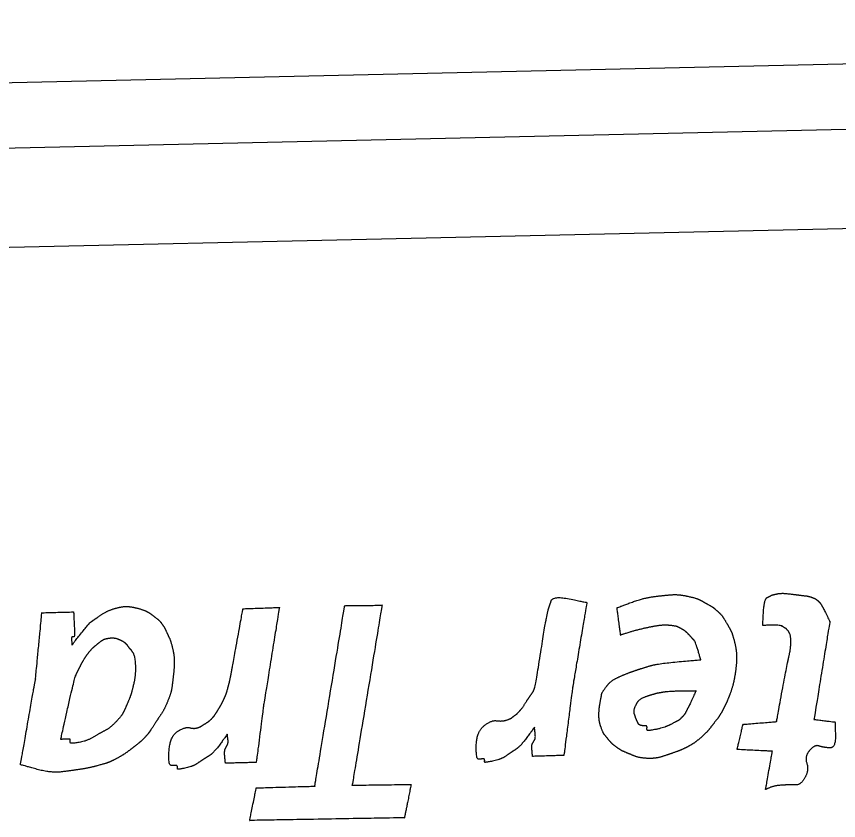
# Model space of a CAD drawing. Extents: x 2001876 to 2025694, y 804561 to 868938.
# Drawn here: x 2010894.83 to 2010923.2, y 834659.01 to 834686.75 of the extents above; entities that cross this region are included whole.
import ezdxf

# ---------------------------------------------------------------- set-up
doc = ezdxf.new("R2010")
doc.units = 0
doc.layers.add('Default', color=7, linetype='Continuous')

msp = doc.modelspace()

# ---------------------------------------------------------------- linework, layer by layer
at = {"layer": 'Default'}
msp.add_line((2010805.16, 834682.468), (2010996.083, 834686.752), dxfattribs=at)
msp.add_lwpolyline([(2010996.134, 834684.479), (2010805.211, 834680.195), (2010805.288, 834676.786), (2010996.211, 834681.069), (2010996.134, 834684.479)], close=True, dxfattribs=at)
for points in [[(2010916.85, 834666.741), (2010917.231, 834666.786), (2010917.689, 834666.819), (2010917.996, 834666.748)], [(2010920.735, 834666.705), (2010920.838, 834666.753), (2010920.887, 834666.791), (2010921.05, 834666.826)], [(2010921.05, 834666.826), (2010921.218, 834666.866), (2010921.646, 834666.812), (2010921.847, 834666.789)], [(2010921.847, 834666.789), (2010922.043, 834666.762), (2010922.125, 834666.759), (2010922.235, 834666.725)], [(2010913.119, 834665.998), (2010913.18, 834666.295), (2010913.219, 834666.391), (2010913.279, 834666.583)], [(2010913.279, 834666.583), (2010913.338, 834666.776), (2010914.512, 834666.534), (2010914.512, 834666.534)], [(2010914.512, 834666.534), (2010914.512, 834666.534), (2010914.023, 834663.617), (2010914.023, 834663.617)], [(2010915.553, 834666.352), (2010915.553, 834666.352), (2010916.469, 834666.696), (2010916.85, 834666.741)], [(2010917.996, 834666.748), (2010918.307, 834666.683), (2010918.541, 834666.551), (2010918.698, 834666.464)], [(2010920.579, 834665.742), (2010920.579, 834665.742), (2010920.631, 834666.657), (2010920.735, 834666.705)], [(2010922.235, 834666.725), (2010922.35, 834666.687), (2010922.446, 834666.63), (2010922.512, 834666.568)], [(2010922.512, 834666.568), (2010922.572, 834666.505), (2010922.601, 834666.451), (2010922.638, 834666.389)], [(2010895.709, 834666.18), (2010895.709, 834666.18), (2010896.805, 834666.209), (2010896.805, 834666.209)], [(2010896.805, 834666.209), (2010896.805, 834666.209), (2010896.847, 834665.346), (2010896.824, 834665.346)], [(2010897.574, 834665.981), (2010897.659, 834666.042), (2010897.968, 834666.249), (2010898.217, 834666.323)], [(2010898.217, 834666.323), (2010898.461, 834666.397), (2010898.797, 834666.395), (2010899.04, 834666.328)], [(2010899.04, 834666.328), (2010899.278, 834666.26), (2010899.495, 834666.124), (2010899.629, 834666.018)], [(2010902.262, 834664.199), (2010902.303, 834664.404), (2010902.647, 834666.318), (2010902.647, 834666.318)], [(2010902.647, 834666.318), (2010902.647, 834666.318), (2010903.905, 834666.364), (2010903.905, 834666.364)], [(2010903.905, 834666.364), (2010903.905, 834666.364), (2010903.362, 834663.004), (2010903.362, 834663.004)], [(2010905.126, 834660.197), (2010905.126, 834660.197), (2010906.16, 834666.424), (2010906.16, 834666.424)], [(2010906.16, 834666.424), (2010906.16, 834666.424), (2010907.447, 834666.439), (2010907.447, 834666.439)], [(2010907.447, 834666.439), (2010907.447, 834666.439), (2010906.417, 834660.23), (2010906.417, 834660.23)], [(2010915.679, 834665.409), (2010915.679, 834665.409), (2010915.553, 834666.352), (2010915.553, 834666.352)], [(2010918.698, 834666.464), (2010918.85, 834666.376), (2010918.873, 834666.363), (2010918.989, 834666.261)], [(2010918.989, 834666.261), (2010919.105, 834666.164), (2010919.231, 834666.003), (2010919.34, 834665.814)], [(2010922.638, 834666.389), (2010922.676, 834666.326), (2010922.895, 834665.88), (2010922.895, 834665.88)], [(2010895.492, 834663.897), (2010895.492, 834663.897), (2010895.709, 834666.18), (2010895.709, 834666.18)], [(2010897.399, 834665.863), (2010897.458, 834665.901), (2010897.484, 834665.924), (2010897.574, 834665.981)], [(2010899.629, 834666.018), (2010899.763, 834665.912), (2010899.815, 834665.849), (2010899.88, 834665.755)], [(2010912.662, 834663.463), (2010912.732, 834663.569), (2010913.057, 834665.701), (2010913.119, 834665.998)], [(2010896.749, 834665.066), (2010896.749, 834665.066), (2010897.345, 834665.826), (2010897.399, 834665.863)], [(2010899.88, 834665.755), (2010899.941, 834665.666), (2010899.965, 834665.616), (2010900.023, 834665.49)], [(2010917.373, 834665.743), (2010917.163, 834665.761), (2010916.737, 834665.697), (2010916.429, 834665.626)], [(2010917.771, 834665.629), (2010917.656, 834665.69), (2010917.578, 834665.72), (2010917.373, 834665.743)], [(2010919.34, 834665.814), (2010919.449, 834665.626), (2010919.549, 834665.419), (2010919.615, 834665.134)], [(2010921.266, 834665.707), (2010921.193, 834665.76), (2010920.579, 834665.742), (2010920.579, 834665.742)], [(2010921.466, 834665.539), (2010921.386, 834665.642), (2010921.336, 834665.654), (2010921.266, 834665.707)], [(2010922.895, 834665.88), (2010922.895, 834665.88), (2010922.348, 834662.498), (2010922.348, 834662.498)], [(2010900.023, 834665.49), (2010900.08, 834665.364), (2010900.147, 834665.238), (2010900.211, 834664.99)], [(2010916.429, 834665.626), (2010916.126, 834665.556), (2010915.679, 834665.409), (2010915.679, 834665.409)], [(2010918.067, 834665.39), (2010917.997, 834665.461), (2010917.89, 834665.564), (2010917.771, 834665.629)], [(2010918.212, 834665.23), (2010918.161, 834665.283), (2010918.132, 834665.319), (2010918.067, 834665.39)], [(2010921.485, 834664.671), (2010921.552, 834664.954), (2010921.55, 834665.436), (2010921.466, 834665.539)], [(2010896.751, 834665.344), (2010896.729, 834665.343), (2010896.749, 834665.066), (2010896.749, 834665.066)], [(2010896.824, 834665.346), (2010896.801, 834665.345), (2010896.779, 834665.345), (2010896.751, 834665.344)], [(2010897.336, 834664.816), (2010897.434, 834664.936), (2010897.483, 834664.983), (2010897.59, 834665.072)], [(2010897.59, 834665.072), (2010897.701, 834665.165), (2010897.872, 834665.283), (2010898.03, 834665.304)], [(2010898.03, 834665.304), (2010898.189, 834665.326), (2010898.409, 834665.249), (2010898.483, 834665.21)], [(2010898.483, 834665.21), (2010898.556, 834665.166), (2010898.584, 834665.139), (2010898.617, 834665.104)], [(2010898.617, 834665.104), (2010898.65, 834665.068), (2010898.654, 834665.059), (2010898.687, 834665.01)], [(2010918.445, 834664.557), (2010918.445, 834664.557), (2010918.258, 834665.176), (2010918.212, 834665.23)], [(2010919.615, 834665.134), (2010919.68, 834664.853), (2010919.68, 834664.439), (2010919.637, 834664.125)], [(2010897.038, 834664.341), (2010897.107, 834664.479), (2010897.239, 834664.695), (2010897.336, 834664.816)], [(2010898.687, 834665.01), (2010898.72, 834664.965), (2010898.776, 834664.916), (2010898.846, 834664.813)], [(2010898.846, 834664.813), (2010898.921, 834664.71), (2010898.951, 834664.02), (2010898.88, 834663.732)], [(2010900.211, 834664.99), (2010900.276, 834664.741), (2010900.281, 834664.295), (2010900.243, 834663.981)], [(2010916.681, 834664.345), (2010916.952, 834664.428), (2010918.445, 834664.557), (2010918.445, 834664.557)], [(2010921.058, 834662.424), (2010921.058, 834662.424), (2010921.419, 834664.392), (2010921.485, 834664.671)], [(2010896.881, 834664.023), (2010896.933, 834664.129), (2010896.968, 834664.207), (2010897.038, 834664.341)], [(2010915.868, 834664.072), (2010916.13, 834664.173), (2010916.41, 834664.261), (2010916.681, 834664.345)], [(2010896.362, 834661.81), (2010896.362, 834661.81), (2010896.834, 834663.913), (2010896.881, 834664.023)], [(2010900.243, 834663.981), (2010900.209, 834663.661), (2010900.156, 834663.383), (2010900.044, 834663.107)], [(2010902.126, 834663.577), (2010902.172, 834663.737), (2010902.226, 834663.989), (2010902.262, 834664.199)], [(2010915.169, 834663.615), (2010915.306, 834663.8), (2010915.607, 834663.966), (2010915.868, 834664.072)], [(2010919.637, 834664.125), (2010919.59, 834663.81), (2010919.467, 834663.407), (2010919.402, 834663.255)], [(2010894.972, 834660.938), (2010894.972, 834660.938), (2010895.492, 834663.897), (2010895.492, 834663.897)], [(2010898.88, 834663.732), (2010898.809, 834663.444), (2010898.767, 834663.302), (2010898.672, 834663.077)], [(2010902.011, 834663.242), (2010902.067, 834663.376), (2010902.084, 834663.422), (2010902.126, 834663.577)], [(2010912.517, 834663.251), (2010912.587, 834663.357), (2010912.591, 834663.357), (2010912.662, 834663.463)], [(2010914.023, 834663.617), (2010914.023, 834663.617), (2010913.721, 834661.258), (2010913.721, 834661.258)], [(2010914.972, 834663.088), (2010915.016, 834663.321), (2010915.032, 834663.425), (2010915.169, 834663.615)], [(2010916.767, 834663.36), (2010916.947, 834663.414), (2010917.056, 834663.43), (2010917.206, 834663.456)], [(2010917.206, 834663.456), (2010917.355, 834663.482), (2010918.278, 834663.485), (2010918.278, 834663.485)], [(2010918.278, 834663.485), (2010918.278, 834663.485), (2010918.061, 834663.011), (2010918, 834662.896)], [(2010900.044, 834663.107), (2010899.932, 834662.837), (2010899.743, 834662.559), (2010899.607, 834662.352)], [(2010901.77, 834662.8), (2010901.845, 834662.916), (2010901.95, 834663.114), (2010902.011, 834663.242)], [(2010912.199, 834662.798), (2010912.288, 834662.891), (2010912.441, 834663.149), (2010912.517, 834663.251)], [(2010915.005, 834662.22), (2010914.928, 834662.413), (2010914.927, 834662.85), (2010914.972, 834663.088)], [(2010916.197, 834662.983), (2010916.275, 834663.167), (2010916.581, 834663.31), (2010916.767, 834663.36)], [(2010919.402, 834663.255), (2010919.342, 834663.099), (2010919.311, 834663.044), (2010919.268, 834662.952)], [(2010898.672, 834663.077), (2010898.577, 834662.852), (2010898.459, 834662.617), (2010898.263, 834662.413)], [(2010901.576, 834662.532), (2010901.656, 834662.616), (2010901.696, 834662.681), (2010901.77, 834662.8)], [(2010903.362, 834663.004), (2010903.362, 834663.004), (2010903.107, 834661.016), (2010903.107, 834661.016)], [(2010912.003, 834662.621), (2010912.084, 834662.677), (2010912.11, 834662.7), (2010912.199, 834662.798)], [(2010916.236, 834662.461), (2010916.188, 834662.574), (2010916.115, 834662.799), (2010916.197, 834662.983)], [(2010918, 834662.896), (2010917.939, 834662.781), (2010917.887, 834662.671), (2010917.789, 834662.569)], [(2010919.268, 834662.952), (2010919.22, 834662.86), (2010919.185, 834662.786), (2010919.128, 834662.69)], [(2010901.286, 834662.317), (2010901.371, 834662.369), (2010901.496, 834662.449), (2010901.576, 834662.532)], [(2010911.724, 834662.473), (2010911.878, 834662.522), (2010911.927, 834662.564), (2010912.003, 834662.621)], [(2010917.789, 834662.569), (2010917.692, 834662.466), (2010917.597, 834662.432), (2010917.408, 834662.328)], [(2010919.128, 834662.69), (2010919.067, 834662.593), (2010919.018, 834662.523), (2010918.908, 834662.385)], [(2010898.263, 834662.413), (2010898.072, 834662.208), (2010897.758, 834662.051), (2010897.506, 834661.9)], [(2010899.607, 834662.352), (2010899.475, 834662.144), (2010899.365, 834661.987), (2010899.249, 834661.862)], [(2010901.065, 834662.207), (2010901.183, 834662.242), (2010901.2, 834662.265), (2010901.286, 834662.317)], [(2010910.786, 834661.124), (2010910.686, 834661.113), (2010910.706, 834662.064), (2010910.956, 834662.274)], [(2010910.956, 834662.274), (2010911.206, 834662.48), (2010911.575, 834662.429), (2010911.724, 834662.473)], [(2010912.703, 834662.227), (2010912.703, 834662.227), (2010912.222, 834661.575), (2010912.088, 834661.486)], [(2010912.717, 834661.804), (2010912.748, 834661.855), (2010912.703, 834662.227), (2010912.703, 834662.227)], [(2010916.409, 834662.287), (2010916.34, 834662.3), (2010916.284, 834662.348), (2010916.236, 834662.461)], [(2010916.582, 834662.255), (2010916.572, 834662.287), (2010916.477, 834662.275), (2010916.409, 834662.287)], [(2010916.584, 834662.182), (2010916.583, 834662.2), (2010916.597, 834662.219), (2010916.582, 834662.255)], [(2010917.408, 834662.328), (2010917.224, 834662.224), (2010916.613, 834662.097), (2010916.599, 834662.123)], [(2010918.908, 834662.385), (2010918.802, 834662.246), (2010918.625, 834662.032), (2010918.455, 834661.879)], [(2010919.697, 834661.461), (2010919.697, 834661.461), (2010919.901, 834662.329), (2010919.901, 834662.329)], [(2010919.901, 834662.329), (2010919.901, 834662.329), (2010921.058, 834662.424), (2010921.058, 834662.424)], [(2010922.348, 834662.498), (2010922.348, 834662.498), (2010923.073, 834662.41), (2010923.073, 834662.41)], [(2010923.073, 834662.41), (2010923.073, 834662.41), (2010923.103, 834661.496), (2010922.875, 834661.518)], [(2010900.171, 834660.914), (2010900.062, 834660.92), (2010900.135, 834661.927), (2010900.399, 834662.092)], [(2010900.399, 834662.092), (2010900.668, 834662.257), (2010900.948, 834662.173), (2010901.065, 834662.207)], [(2010902.107, 834661.989), (2010902.107, 834661.989), (2010901.639, 834661.342), (2010901.496, 834661.253)], [(2010902.119, 834661.639), (2010902.145, 834661.695), (2010902.107, 834661.989), (2010902.107, 834661.989)], [(2010915.213, 834661.86), (2010915.124, 834661.977), (2010915.077, 834662.021), (2010915.005, 834662.22)], [(2010916.599, 834662.123), (2010916.589, 834662.151), (2010916.584, 834662.16), (2010916.584, 834662.182)], [(2010896.69, 834661.809), (2010896.689, 834661.831), (2010896.362, 834661.81), (2010896.362, 834661.81)], [(2010896.691, 834661.736), (2010896.686, 834661.754), (2010896.686, 834661.781), (2010896.69, 834661.809)], [(2010896.702, 834661.686), (2010896.692, 834661.709), (2010896.692, 834661.713), (2010896.691, 834661.736)], [(2010897.506, 834661.9), (2010897.26, 834661.749), (2010896.711, 834661.659), (2010896.702, 834661.686)], [(2010899.249, 834661.862), (2010899.129, 834661.741), (2010899.084, 834661.708), (2010898.932, 834661.586)], [(2010912.63, 834661.657), (2010912.66, 834661.708), (2010912.686, 834661.758), (2010912.717, 834661.804)], [(2010915.562, 834661.523), (2010915.446, 834661.602), (2010915.307, 834661.74), (2010915.213, 834661.86)], [(2010918.455, 834661.879), (2010918.281, 834661.729), (2010918.044, 834661.578), (2010917.873, 834661.497)], [(2010898.932, 834661.586), (2010898.78, 834661.469), (2010898.539, 834661.286), (2010898.323, 834661.168)], [(2010902.043, 834660.987), (2010902.043, 834660.987), (2010902.002, 834661.419), (2010902.032, 834661.474)], [(2010902.032, 834661.474), (2010902.063, 834661.529), (2010902.089, 834661.584), (2010902.119, 834661.639)], [(2010912.088, 834661.486), (2010911.953, 834661.396), (2010911.846, 834661.326), (2010911.68, 834661.213)], [(2010912.639, 834661.225), (2010912.639, 834661.225), (2010912.603, 834661.611), (2010912.63, 834661.657)], [(2010915.884, 834661.348), (2010915.718, 834661.422), (2010915.682, 834661.439), (2010915.562, 834661.523)], [(2010917.873, 834661.497), (2010917.701, 834661.421), (2010917.674, 834661.411), (2010917.467, 834661.338)], [(2010920.913, 834661.402), (2010920.913, 834661.402), (2010919.697, 834661.461), (2010919.697, 834661.461)], [(2010920.679, 834660.082), (2010920.679, 834660.082), (2010920.913, 834661.402), (2010920.913, 834661.402)], [(2010922.199, 834661.43), (2010922.017, 834661.226), (2010922.183, 834660.748), (2010922.034, 834660.49)], [(2010922.875, 834661.518), (2010922.647, 834661.536), (2010922.377, 834661.635), (2010922.199, 834661.43)], [(2010898.323, 834661.168), (2010898.103, 834661.054), (2010897.936, 834660.986), (2010897.624, 834660.902)], [(2010901.496, 834661.253), (2010901.352, 834661.163), (2010901.236, 834661.092), (2010901.07, 834660.979)], [(2010910.982, 834661.115), (2010910.972, 834661.151), (2010910.886, 834661.136), (2010910.786, 834661.124)], [(2010910.983, 834661.047), (2010910.983, 834661.056), (2010910.991, 834661.084), (2010910.982, 834661.115)], [(2010911.68, 834661.213), (2010911.514, 834661.104), (2010910.998, 834661.011), (2010910.993, 834661.02)], [(2010913.721, 834661.258), (2010913.721, 834661.258), (2010912.639, 834661.225), (2010912.639, 834661.225)], [(2010916.611, 834661.155), (2010916.338, 834661.167), (2010916.054, 834661.279), (2010915.884, 834661.348)], [(2010917.467, 834661.338), (2010917.264, 834661.265), (2010916.88, 834661.147), (2010916.611, 834661.155)], [(2010896.428, 834660.693), (2010896.025, 834660.643), (2010894.972, 834660.938), (2010894.972, 834660.938)], [(2010897.624, 834660.902), (2010897.308, 834660.817), (2010896.827, 834660.748), (2010896.428, 834660.693)], [(2010900.385, 834660.877), (2010900.38, 834660.914), (2010900.28, 834660.911), (2010900.171, 834660.914)], [(2010900.387, 834660.809), (2010900.387, 834660.818), (2010900.395, 834660.846), (2010900.385, 834660.877)], [(2010900.397, 834660.782), (2010900.392, 834660.796), (2010900.392, 834660.796), (2010900.387, 834660.809)], [(2010901.07, 834660.979), (2010900.9, 834660.866), (2010900.401, 834660.773), (2010900.397, 834660.782)], [(2010903.107, 834661.016), (2010903.107, 834661.016), (2010902.043, 834660.987), (2010902.043, 834660.987)], [(2010910.993, 834661.02), (2010910.988, 834661.033), (2010910.988, 834661.033), (2010910.983, 834661.047)], [(2010906.417, 834660.23), (2010906.417, 834660.23), (2010908.449, 834660.258), (2010908.449, 834660.258)], [(2010908.449, 834660.258), (2010908.449, 834660.258), (2010908.278, 834659.394), (2010908.278, 834659.394)], [(2010922.034, 834660.49), (2010921.89, 834660.227), (2010921.525, 834660.251), (2010921.253, 834660.231)], [(2010902.879, 834659.014), (2010902.879, 834659.014), (2010903.108, 834660.138), (2010903.108, 834660.138)], [(2010903.108, 834660.138), (2010903.108, 834660.138), (2010905.126, 834660.197), (2010905.126, 834660.197)], [(2010921.253, 834660.231), (2010920.976, 834660.216), (2010920.679, 834660.082), (2010920.679, 834660.082)], [(2010908.278, 834659.394), (2010908.278, 834659.394), (2010908.216, 834659.107), (2010908.216, 834659.107)], [(2010908.216, 834659.107), (2010908.216, 834659.107), (2010902.879, 834659.014), (2010902.879, 834659.014)]]:
    msp.add_open_spline(points, degree=2, dxfattribs=at)

doc.saveas('drawing.dxf')
